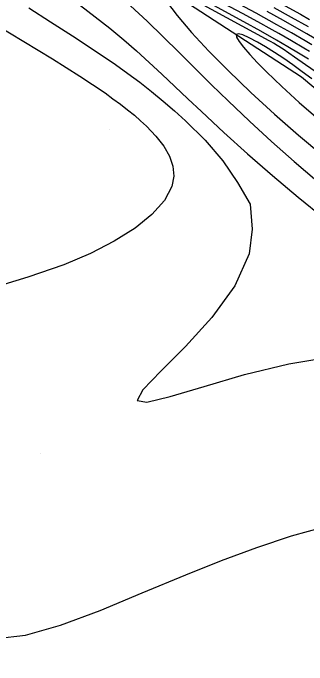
# Model space of a CAD drawing. Extents: x 2356077 to 2359823, y 225951 to 227822.
# Drawn here: x 2357744.6 to 2357769.4, y 226526.4 to 226581.4 of the extents above; entities that cross this region are included whole.
import ezdxf

# ---------------------------------------------------------------- set-up
doc = ezdxf.new("R2010")
doc.units = 0
for name, color, linetype in [('DTM Contours Major', 7, 'Continuous'), ('DTM Contours Minor', 7, 'Continuous'), ('Exist DTM Drainline', 7, 'Continuous'), ('PH Exist DTM Breakline', 7, 'Continuous'), ('PH Exist DTM Point', 7, 'Continuous')]:
    doc.layers.add(name, color=color, linetype=linetype)

msp = doc.modelspace()

# ---------------------------------------------------------------- linework, layer by layer
at = {"layer": 'DTM Contours Major'}
for points in [[(2357770.061, 226579.299), (2357769.426, 226579.67), (2357768.78, 226580.04), (2357767.454, 226580.783), (2357766.081, 226581.537)], [(2357743.071, 226580.467), (2357745.515, 226579.019), (2357747.939, 226577.553), (2357750.256, 226576.093), (2357752.38, 226574.667), (2357753.051, 226574.188), (2357753.688, 226573.715), (2357754.291, 226573.247), (2357754.859, 226572.782), (2357755.391, 226572.319), (2357755.888, 226571.856), (2357756.685, 226571.023), (2357757.339, 226570.186), (2357757.825, 226569.344), (2357758.118, 226568.494), (2357758.194, 226567.636), (2357758.027, 226566.768), (2357757.399, 226565.59), (2357756.344, 226564.414), (2357754.914, 226563.262), (2357753.162, 226562.156), (2357751.14, 226561.119), (2357748.901, 226560.173), (2357745.867, 226559.125), (2357742.78, 226558.187)], [(2357769.85, 226575.865), (2357769.05, 226576.463), (2357768.249, 226577.039), (2357767.477, 226577.573), (2357766.71, 226578.08), (2357765.929, 226578.57), (2357765.264, 226578.95), (2357764.567, 226579.331), (2357764.028, 226579.575), (2357763.657, 226579.674), (2357763.475, 226579.614), (2357763.503, 226579.392), (2357763.716, 226579.022), (2357764.094, 226578.524), (2357764.618, 226577.918), (2357765.267, 226577.223), (2357766.021, 226576.459), (2357767.328, 226575.207), (2357768.796, 226573.872), (2357770.39, 226572.485)], [(2357743.186, 226528.627), (2357745.651, 226528.913), (2357748.622, 226529.756), (2357751.962, 226530.993), (2357755.532, 226532.46), (2357759.196, 226533.992), (2357762.218, 226535.204), (2357765.199, 226536.314), (2357768.129, 226537.285), (2357770.998, 226538.083)]]:
    msp.add_lwpolyline(points, dxfattribs=at)
at = {"layer": 'DTM Contours Minor'}
for points in [[(2357769.568, 226577.518), (2357768.723, 226578.042), (2357767.83, 226578.576), (2357766.874, 226579.129), (2357765.551, 226579.876), (2357764.117, 226580.671), (2357757.493, 226584.297)], [(2357770.212, 226576.417), (2357769.327, 226577.051), (2357768.387, 226577.704), (2357767.424, 226578.355), (2357766.921, 226578.688), (2357766.62, 226578.873), (2357766.414, 226578.986), (2357766.238, 226579.072), (2357757.788, 226583.694)], [(2357757.569, 226582.394), (2357758.472, 226581.202), (2357759.697, 226579.781), (2357761.163, 226578.208), (2357762.787, 226576.562), (2357764.711, 226574.711), (2357766.702, 226572.885), (2357768.732, 226571.104), (2357770.772, 226569.387)], [(2357769.666, 226578.159), (2357769.17, 226578.462), (2357768.144, 226579.069), (2357767.063, 226579.689), (2357766.499, 226580.007), (2357765.282, 226580.683), (2357764.01, 226581.379), (2357761.378, 226582.798)], [(2357769.864, 226578.73), (2357769.298, 226579.067), (2357768.132, 226579.743), (2357766.912, 226580.429), (2357765.157, 226581.395), (2357762.824, 226582.658)], [(2357745.929, 226581.847), (2357747.778, 226580.68), (2357749.632, 226579.498), (2357751.468, 226578.296), (2357753.26, 226577.069), (2357754.297, 226576.326), (2357755.312, 226575.568), (2357756.306, 226574.791), (2357757.283, 226573.991), (2357758.244, 226573.164), (2357759.191, 226572.306), (2357760.844, 226570.676), (2357762.345, 226568.94), (2357763.581, 226567.104), (2357764.633, 226565.271), (2357764.806, 226563.167), (2357764.568, 226561.082), (2357763.339, 226558.376), (2357761.396, 226555.719), (2357759.17, 226553.267), (2357757.089, 226551.176), (2357755.586, 226549.602), (2357755.089, 226548.702), (2357755.914, 226548.569), (2357757.897, 226549.043), (2357760.748, 226549.895), (2357764.179, 226550.896), (2357767.901, 226551.817), (2357771.626, 226552.43)], [(2357750.303, 226582.065), (2357751.558, 226581.104), (2357752.781, 226580.137), (2357753.973, 226579.152), (2357755.05, 226578.215), (2357756.116, 226577.251), (2357757.183, 226576.258), (2357759.376, 226574.18), (2357760.529, 226573.093), (2357762.424, 226571.342), (2357764.433, 226569.537), (2357766.534, 226567.705), (2357768.707, 226565.872), (2357770.931, 226564.064)], [(2357754.535, 226582.012), (2357755.932, 226580.723), (2357757.3, 226579.41), (2357758.653, 226578.078), (2357761.374, 226575.37), (2357762.772, 226574.003), (2357764.586, 226572.282), (2357766.454, 226570.571), (2357768.359, 226568.887), (2357770.284, 226567.248)], [(2357766.64, 226581.885), (2357768.111, 226581.08), (2357769.549, 226580.274)], [(2357767.302, 226582.181), (2357768.885, 226581.316), (2357769.67, 226580.879)]]:
    msp.add_lwpolyline(points, dxfattribs=at)
at = {"layer": 'Exist DTM Drainline'}
msp.add_spline([(2357699.586, 226858.192), (2357670.366, 226820.782), (2357623.327, 226796.892), (2357587.218, 226772.268), (2357568.803, 226744.252), (2357555.19, 226717.62), (2357555.017, 226695.126), (2357553.473, 226672.759), (2357563.697, 226642.736), (2357576.526, 226627.993), (2357663.798, 226499.169), (2357732.721, 226415.647), (2357803.211, 226342.215), (2357874.586, 226264.309)], degree=3, dxfattribs=at)
at = {"layer": 'PH Exist DTM Breakline'}
msp.add_lwpolyline([(2357579.25, 226688.575), (2357584.18, 226686.673), (2357589.01, 226686.304), (2357593.08, 226684.316), (2357600.735, 226680.102), (2357612.526, 226672.974), (2357625.828, 226664.946), (2357637.971, 226657.747), (2357649.396, 226649.496), (2357662.319, 226641.99), (2357678.414, 226631.91), (2357691.774, 226622.525), (2357705.009, 226612.733), (2357716.598, 226606.353), (2357728.161, 226600.217), (2357739.458, 226593.989), (2357755.739, 226584.635), (2357768.976, 226576.044), (2357776.971, 226569.329), (2357790.061, 226561.693), (2357805.345, 226553.286), (2357821.154, 226543.617)], dxfattribs=at)
at = {"layer": 'PH Exist DTM Point'}
for p, q in [((2357752.739, 226571.613), (2357752.739, 226571.613)), ((2357746.945, 226544.223), (2357746.945, 226544.223))]:
    msp.add_line(p, q, dxfattribs=at)

doc.saveas('drawing.dxf')
